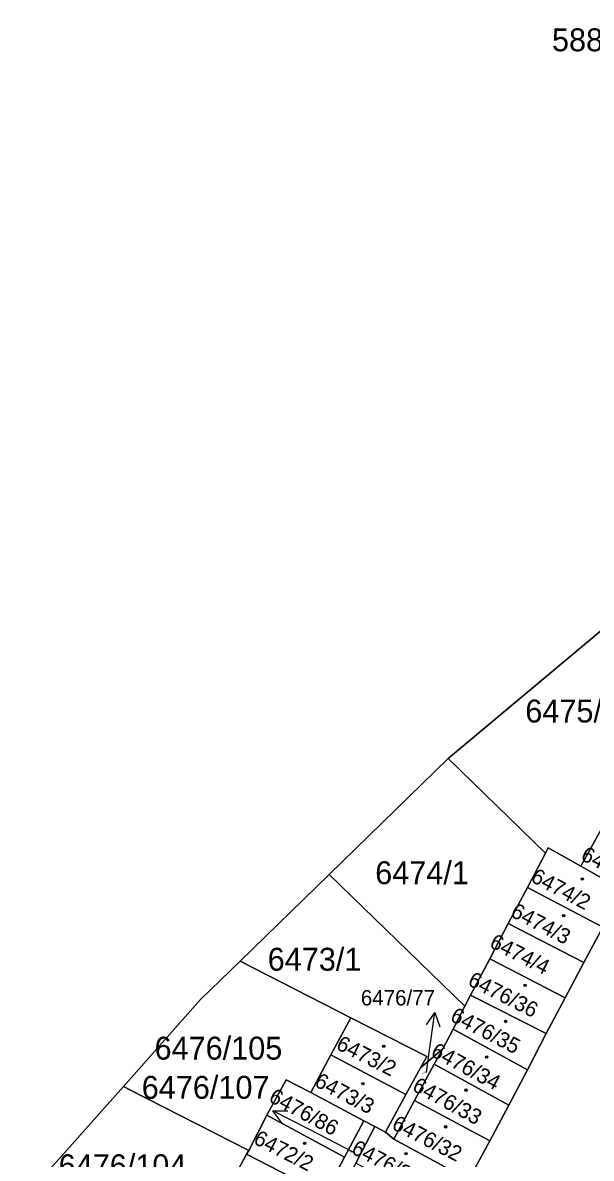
# Model space of a CAD drawing. Extents: x -596233 to -595156, y -1161235 to -1159375.
# Drawn here: x -595805.4 to -595763.2, y -1159589.5 to -1159505.2 of the extents above; entities that cross this region are included whole.
import ezdxf

# ---------------------------------------------------------------- set-up
doc = ezdxf.new("R2010")
doc.units = 0
for name, color, linetype in [('KN_KULTURY', 7, 'Continuous'), ('KN_PARC_CIS_POM', 7, 'Continuous'), ('KN_PARC_CIS_POZ', 7, 'Continuous'), ('KN_PARC_CIS_STAV', 7, 'Continuous'), ('KN_PARC_PLOCHA', 7, 'Continuous'), ('PARC_C_SIPKA', 7, 'Continuous'), ('parcely_l', 7, 'Continuous')]:
    doc.layers.add(name, color=color, linetype=linetype)

msp = doc.modelspace()

# ---------------------------------------------------------------- linework, layer by layer
at = {"layer": 'KN_KULTURY'}
for centre, radius in [((-595763.87, -1159568.74), 0.09), ((-595763.87, -1159568.74), 0.0398), ((-595765.24, -1159571.46), 0.09), ((-595765.24, -1159571.46), 0.0398), ((-595768.12, -1159576.62), 0.09), ((-595768.12, -1159576.62), 0.0398), ((-595769.56, -1159579.31), 0.09), ((-595769.56, -1159579.31), 0.0398), ((-595778.6, -1159581.16), 0.09), ((-595778.6, -1159581.16), 0.0398), ((-595770.96, -1159581.94), 0.09), ((-595770.96, -1159581.94), 0.0398), ((-595780.15, -1159583.93), 0.09), ((-595780.15, -1159583.93), 0.0398), ((-595772.5, -1159584.41), 0.09), ((-595772.5, -1159584.41), 0.0398), ((-595774, -1159587.13), 0.09), ((-595774, -1159587.13), 0.0398), ((-595784.48, -1159588.36), 0.09), ((-595784.48, -1159588.36), 0.0398), ((-595776.95, -1159589.13), 0.09), ((-595776.95, -1159589.13), 0.0398)]:
    msp.add_circle(centre, radius, dxfattribs=at)
at = {"layer": 'KN_PARC_PLOCHA'}
for points in [[(-595701.4, -1159505.18), (-595757.67, -1159546.29), (-595773.81, -1159559.78), (-595782.65, -1159568.39), (-595789.27, -1159574.83), (-595792.2, -1159577.69), (-595797.93, -1159584.14), (-595803.73, -1159590.66), (-595808.72, -1159596.26), (-595817.32, -1159605.93), (-595824.44, -1159615.08), (-595831.93, -1159624.7), (-595841.12, -1159636.52), (-595846.07, -1159642.88), (-595850.41, -1159648.46), (-595854.79, -1159654.08), (-595859.27, -1159659.84), (-595868.71, -1159674.59), (-595870.61, -1159673.67), (-595878.47, -1159689.8), (-595881.07, -1159695.13)], [(-595772.29, -1159591.03), (-595770.73, -1159588.18), (-595769.32, -1159585.51), (-595767.93, -1159582.89), (-595766.54, -1159580.2), (-595765.14, -1159577.56), (-595763.75, -1159574.93), (-595762.34, -1159572.3)]]:
    msp.add_lwpolyline(points, dxfattribs=at)
for points in [[(-595754.86, -1159549.76), (-595755.53, -1159550.96), (-595755.36, -1159551.05), (-595756.87, -1159553.74), (-595756.32, -1159554.05), (-595757.86, -1159556.99), (-595759.32, -1159559.69), (-595760.88, -1159562.24), (-595762.43, -1159565.02), (-595763.97, -1159567.78), (-595766.39, -1159566.43), (-595766.6, -1159566.82), (-595773.81, -1159559.78), (-595757.67, -1159546.29)], [(-595766.6, -1159566.82), (-595767.94, -1159569.36), (-595769.36, -1159572.03), (-595770.74, -1159574.65), (-595772.17, -1159577.35), (-595772.59, -1159578.17), (-595782.65, -1159568.39), (-595773.81, -1159559.78)], [(-595757.15, -1159567.95), (-595758.71, -1159570.71), (-595760.78, -1159569.6), (-595763.97, -1159567.78), (-595762.43, -1159565.02)], [(-595763.97, -1159567.78), (-595760.78, -1159569.6), (-595762.34, -1159572.3), (-595767.94, -1159569.36), (-595766.6, -1159566.82), (-595766.39, -1159566.43)], [(-595772.59, -1159578.17), (-595773.46, -1159579.89), (-595774.23, -1159581.33), (-595775.87, -1159582.74), (-595775.41, -1159581.91), (-595781.05, -1159579.03), (-595789.27, -1159574.83), (-595782.65, -1159568.39)], [(-595762.34, -1159572.3), (-595763.75, -1159574.93), (-595769.36, -1159572.03), (-595767.94, -1159569.36)], [(-595763.75, -1159574.93), (-595765.14, -1159577.56), (-595770.74, -1159574.65), (-595769.36, -1159572.03)], [(-595781.05, -1159579.03), (-595782.52, -1159581.78), (-595784.01, -1159584.57), (-595785.84, -1159583.65), (-595787.28, -1159586.27), (-595788.61, -1159588.88), (-595797.45, -1159584.38), (-595797.93, -1159584.14), (-595792.2, -1159577.69), (-595789.27, -1159574.83)], [(-595765.14, -1159577.56), (-595766.54, -1159580.2), (-595772.17, -1159577.35), (-595770.74, -1159574.65)], [(-595766.54, -1159580.2), (-595767.93, -1159582.89), (-595773.46, -1159579.89), (-595772.59, -1159578.17), (-595772.17, -1159577.35)], [(-595775.87, -1159582.74), (-595776.97, -1159584.72), (-595782.52, -1159581.78), (-595781.05, -1159579.03), (-595775.41, -1159581.91)], [(-595767.93, -1159582.89), (-595769.32, -1159585.51), (-595774.86, -1159582.49), (-595774.23, -1159581.33), (-595773.46, -1159579.89)], [(-595776.97, -1159584.72), (-595778.47, -1159587.53), (-595779.26, -1159587.11), (-595780.07, -1159586.69), (-595784.01, -1159584.57), (-595782.52, -1159581.78)], [(-595774.86, -1159582.49), (-595776.31, -1159585.18), (-595777.85, -1159588.05), (-595778.47, -1159587.53), (-595776.97, -1159584.72), (-595775.87, -1159582.74), (-595774.23, -1159581.33)], [(-595769.32, -1159585.51), (-595770.73, -1159588.18), (-595776.31, -1159585.18), (-595774.86, -1159582.49)], [(-595784.01, -1159584.57), (-595780.07, -1159586.69), (-595781.51, -1159589.39), (-595787.28, -1159586.27), (-595785.84, -1159583.65)], [(-595788.61, -1159588.88), (-595788.79, -1159589.17), (-595790.16, -1159591.7), (-595791.6, -1159594.39), (-595792.52, -1159596.16), (-595803.48, -1159590.78), (-595803.73, -1159590.66), (-595797.93, -1159584.14), (-595797.45, -1159584.38)], [(-595770.73, -1159588.18), (-595772.29, -1159591.03), (-595774.03, -1159590.13), (-595777.85, -1159588.05), (-595776.31, -1159585.18)], [(-595781.51, -1159589.39), (-595782.75, -1159591.72), (-595782.98, -1159592.15), (-595788.79, -1159589.17), (-595788.61, -1159588.88), (-595787.28, -1159586.27)], [(-595779.26, -1159587.11), (-595780.68, -1159589.83), (-595781.89, -1159592.14), (-595782.75, -1159591.72), (-595781.51, -1159589.39), (-595780.07, -1159586.69)], [(-595778.47, -1159587.53), (-595777.85, -1159588.05), (-595774.03, -1159590.13), (-595775.41, -1159592.68), (-595780.68, -1159589.83), (-595779.26, -1159587.11)], [(-595782.98, -1159592.15), (-595784.36, -1159594.73), (-595790.16, -1159591.7), (-595788.79, -1159589.17)]]:
    msp.add_lwpolyline(points, close=True, dxfattribs=at)
at = {"layer": 'PARC_C_SIPKA'}
for points in [[(-595775.4402, -1159579.5592), (-595774.8029, -1159578.6406), (-595774.4504, -1159579.7015)], [(-595775.44, -1159583.09), (-595775.23, -1159581.61), (-595774.8029, -1159578.6406)], [(-595786.1786, -1159586.8456), (-595786.8417, -1159585.9455), (-595785.7237, -1159585.9551)], [(-595780.77, -1159589.05), (-595784.17, -1159587.31), (-595786.8417, -1159585.9455)]]:
    msp.add_lwpolyline(points, dxfattribs=at)
at = {"layer": 'parcely_l'}
for points in [[(-595757.67, -1159546.29), (-595773.81, -1159559.78)], [(-595773.81, -1159559.78), (-595782.65, -1159568.39)], [(-595766.6, -1159566.82), (-595773.81, -1159559.78)], [(-595763.97, -1159567.78), (-595762.43, -1159565.02)], [(-595767.94, -1159569.36), (-595766.6, -1159566.82)], [(-595763.97, -1159567.78), (-595766.39, -1159566.43), (-595766.6, -1159566.82)], [(-595782.65, -1159568.39), (-595789.27, -1159574.83)], [(-595782.65, -1159568.39), (-595772.59, -1159578.17)], [(-595760.78, -1159569.6), (-595763.97, -1159567.78)], [(-595769.36, -1159572.03), (-595767.94, -1159569.36)], [(-595767.94, -1159569.36), (-595762.34, -1159572.3)], [(-595770.74, -1159574.65), (-595769.36, -1159572.03)], [(-595763.75, -1159574.93), (-595769.36, -1159572.03)], [(-595762.34, -1159572.3), (-595763.75, -1159574.93)], [(-595797.93, -1159584.14), (-595792.2, -1159577.69), (-595789.27, -1159574.83)], [(-595789.27, -1159574.83), (-595781.05, -1159579.03)], [(-595772.17, -1159577.35), (-595770.74, -1159574.65)], [(-595770.74, -1159574.65), (-595765.14, -1159577.56)], [(-595765.14, -1159577.56), (-595763.75, -1159574.93)], [(-595772.59, -1159578.17), (-595772.17, -1159577.35)], [(-595772.17, -1159577.35), (-595766.54, -1159580.2)], [(-595766.54, -1159580.2), (-595765.14, -1159577.56)], [(-595773.46, -1159579.89), (-595772.59, -1159578.17)], [(-595781.05, -1159579.03), (-595782.52, -1159581.78)], [(-595775.87, -1159582.74), (-595775.41, -1159581.91), (-595781.05, -1159579.03)], [(-595774.23, -1159581.33), (-595773.46, -1159579.89)], [(-595767.93, -1159582.89), (-595773.46, -1159579.89)], [(-595766.54, -1159580.2), (-595767.93, -1159582.89)], [(-595782.52, -1159581.78), (-595784.01, -1159584.57)], [(-595776.97, -1159584.72), (-595782.52, -1159581.78)], [(-595775.87, -1159582.74), (-595774.23, -1159581.33)], [(-595774.23, -1159581.33), (-595774.86, -1159582.49)], [(-595776.97, -1159584.72), (-595775.87, -1159582.74)], [(-595774.86, -1159582.49), (-595776.31, -1159585.18)], [(-595774.86, -1159582.49), (-595769.32, -1159585.51)], [(-595767.93, -1159582.89), (-595769.32, -1159585.51)], [(-595784.01, -1159584.57), (-595785.84, -1159583.65), (-595787.28, -1159586.27)], [(-595797.93, -1159584.14), (-595803.73, -1159590.66)], [(-595788.61, -1159588.88), (-595797.45, -1159584.38), (-595797.93, -1159584.14)], [(-595784.01, -1159584.57), (-595780.07, -1159586.69)], [(-595778.47, -1159587.53), (-595776.97, -1159584.72)], [(-595776.31, -1159585.18), (-595777.85, -1159588.05)], [(-595770.73, -1159588.18), (-595776.31, -1159585.18)], [(-595787.28, -1159586.27), (-595788.61, -1159588.88)], [(-595781.51, -1159589.39), (-595787.28, -1159586.27)], [(-595769.32, -1159585.51), (-595770.73, -1159588.18)], [(-595781.51, -1159589.39), (-595780.07, -1159586.69)], [(-595780.68, -1159589.83), (-595779.26, -1159587.11)], [(-595780.07, -1159586.69), (-595779.26, -1159587.11)], [(-595779.26, -1159587.11), (-595778.47, -1159587.53)], [(-595777.85, -1159588.05), (-595778.47, -1159587.53)], [(-595777.85, -1159588.05), (-595774.03, -1159590.13)], [(-595774.03, -1159590.13), (-595772.29, -1159591.03), (-595770.73, -1159588.18)], [(-595788.79, -1159589.17), (-595790.16, -1159591.7)], [(-595788.61, -1159588.88), (-595788.79, -1159589.17)], [(-595788.79, -1159589.17), (-595782.98, -1159592.15)], [(-595782.75, -1159591.72), (-595781.51, -1159589.39)]]:
    msp.add_lwpolyline(points, dxfattribs=at)

# ---------------------------------------------------------------- texts
at = {"layer": 'KN_PARC_CIS_POM'}
msp.add_text('6476/77', height=0.1, rotation=28.908329, dxfattribs=at).set_placement((-595775.7318, -1159583.2511))
msp.add_text('6476/107', height=0.1, dxfattribs=at).set_placement((-595781.1533, -1159589.05))
at = {"layer": 'KN_PARC_CIS_POZ'}
for s, height, p in [('5884/1', 1.7, (-595766.1166, -1159507.3)), ('6475/1', 1.7, (-595768.0966, -1159557.12)), ('6474/1', 1.7, (-595779.2366, -1159569.12)), ('6473/1', 1.7, (-595787.2166, -1159575.54)), ('6476/77', 1.14, (-595780.305, -1159578.12)), ('6476/105', 1.7, (-595795.6166, -1159582.14)), ('6476/107', 1.7, (-595796.5666, -1159585.05)), ('6476/104', 1.7, (-595802.7366, -1159590.87))]:
    msp.add_text(s, height=height, dxfattribs=at).set_placement(p)
for s, rotation, p in [('6474/4', 332.947943, (-595770.8266, -1159573.761)), ('6476/86', 331.673763, (-595787.215, -1159585.217))]:
    msp.add_text(s, height=1.14, rotation=rotation, dxfattribs=at).set_placement(p)
at = {"layer": 'KN_PARC_CIS_STAV'}
for s, rotation, p in [('6475/3', 333.601917, (-595764.0532, -1159567.2839)), ('6474/2', 332.036139, (-595767.7628, -1159568.8854)), ('6474/3', 332.45361, (-595769.2638, -1159571.4762)), ('6476/36', 333.106784, (-595772.439, -1159576.5712)), ('6476/35', 332.457166, (-595773.7493, -1159579.2129)), ('6473/2', 333.30009, (-595782.2156, -1159581.3187)), ('6476/34', 331.396961, (-595775.1862, -1159581.8208)), ('6473/3', 332.589781, (-595783.8273, -1159584.0731)), ('6476/33', 331.346421, (-595776.5646, -1159584.3879)), ('6476/32', 333.000021, (-595778.0858, -1159587.2449)), ('6472/2', 332.783743, (-595788.3524, -1159588.3328)), ('6476/31', 332.680834, (-595781.0861, -1159589.056))]:
    msp.add_text(s, height=1.14, rotation=rotation, dxfattribs=at).set_placement(p)

doc.saveas('drawing.dxf')
